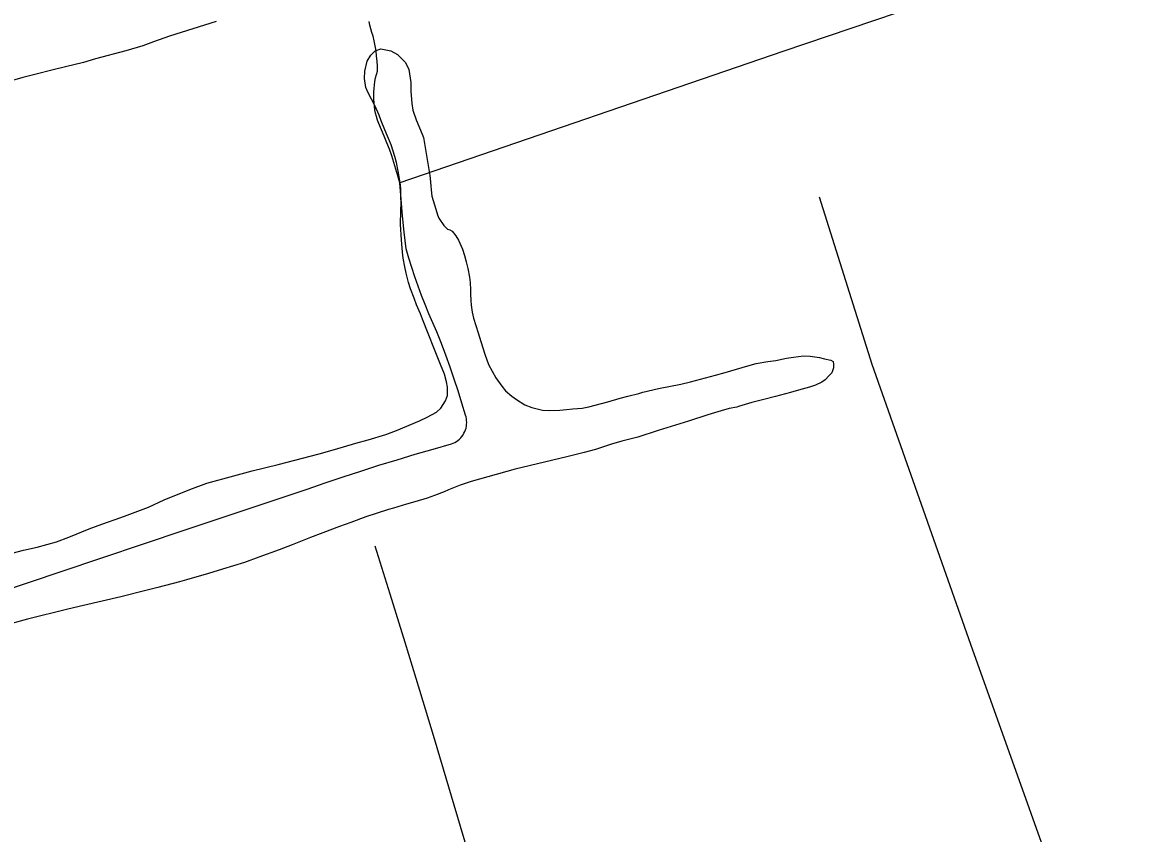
# Model space of a CAD drawing. Extents: x 3508733 to 3546731, y 546897 to 572481.
# Drawn here: x 3542371 to 3543970, y 559192 to 560344 of the extents above; entities that cross this region are included whole.
import ezdxf

# ---------------------------------------------------------------- set-up
doc = ezdxf.new("R2010")
doc.units = 0
for name, color, linetype in [('V-DTCH-CNTR', 7, 'Continuous'), ('V-SITE-VEGE', 7, 'Continuous'), ('V-TOPO-SHOR', 7, 'Continuous')]:
    doc.layers.add(name, color=color, linetype=linetype)

msp = doc.modelspace()

# ---------------------------------------------------------------- linework, layer by layer
at = {"layer": 'V-DTCH-CNTR'}
for points in [[(3543888.5, 558986.7), (3543719, 559460.3), (3543578.8, 559858.5), (3543503.9, 560096.1)], [(3542871.9, 559600.9), (3542893.4, 559532.5), (3542914.6, 559464), (3542935.6, 559395.5), (3542956.3, 559326.9), (3542976.8, 559258.2), (3542997.1, 559189.4), (3543019.7, 559114.3), (3543042.3, 559039.2), (3543065, 558964.1), (3543087.8, 558889), (3543110.6, 558813.9), (3543133.5, 558738.8), (3543152.7, 558671.4), (3543172.1, 558604), (3543191.7, 558536.6), (3543211.5, 558469.3), (3543231.4, 558402.1), (3543251.6, 558334.9), (3543272, 558267.8)]]:
    msp.add_lwpolyline(points, dxfattribs=at)
at = {"layer": 'V-SITE-VEGE'}
for points in [[(3542646.5, 560345.8), (3542580.5, 560324.7), (3542557.6, 560317), (3542542.2, 560311.2), (3542518.2, 560303.9), (3542475.1, 560292.4), (3542458.1, 560287.6), (3542432.6, 560281.4), (3542415.2, 560276.9), (3542388.8, 560270.3), (3542371.8, 560265.9), (3542347.4, 560258.8)], [(3542342.6, 559586.5), (3542372.7, 559594.5), (3542392.1, 559599), (3542419.6, 559606.5), (3542437.3, 559612.8), (3542466, 559624.7), (3542484.1, 559631.7), (3542511.2, 559640.9), (3542520.3, 559644.2), (3542550.3, 559655.7), (3542572.8, 559665.9), (3542609.1, 559680.9), (3542633.2, 559689.7), (3542671.7, 559700.3), (3542697.8, 559707.1), (3542734.7, 559716.4), (3542758.2, 559722.6), (3542793.2, 559731.5), (3542814.8, 559737.6), (3542844.9, 559746.6), (3542862.5, 559751.3), (3542887.8, 559758.8), (3542902.9, 559764.6), (3542935.5, 559778.1), (3542946.6, 559783.5), (3542960, 559790.7), (3542966.1, 559796.4), (3542972.7, 559806.8), (3542975.3, 559814.5), (3542975.4, 559826.3), (3542974.1, 559833.9), (3542971, 559844.4), (3542965.5, 559858.5), (3542957, 559879.5), (3542947.9, 559902.2), (3542939.9, 559922.7), (3542936.8, 559930.5), (3542931.2, 559943.3), (3542927.9, 559952.4), (3542922.9, 559965.6), (3542920, 559974.6), (3542916.7, 559988.3), (3542914.9, 559996.9), (3542912.6, 560009.6), (3542911.3, 560017.8), (3542910, 560035.3), (3542908.7, 560057.2), (3542908.9, 560076.7), (3542909.4, 560088.1), (3542909.1, 560095.4), (3542908.9, 560106.4), (3542908.4, 560113.6), (3542906.8, 560124.8), (3542905.5, 560133), (3542903, 560145.4), (3542900.6, 560153.8), (3542895.3, 560170.2), (3542889.9, 560182.8), (3542886.4, 560191.6), (3542881, 560204.4), (3542878.3, 560212.8), (3542872.1, 560226.1), (3542862.7, 560244.5), (3542859.5, 560251.7), (3542857.5, 560264.9), (3542857.8, 560274.9), (3542861.2, 560289.2), (3542866.3, 560297.8), (3542872.4, 560304.1), (3542880.8, 560306.6), (3542894.8, 560304), (3542904.5, 560298.8), (3542915.6, 560287.4), (3542920.4, 560277.5), (3542923.4, 560259), (3542923.5, 560246.7), (3542924.6, 560229.2), (3542926.2, 560219.5)], [(3542926.2, 560219.5), (3542930.8, 560206.1), (3542939.6, 560185.5), (3542941.4, 560180.7)], [(3542941.4, 560180.7), (3542950.3, 560126.8), (3542950.8, 560122.7), (3542951.9, 560112.2), (3542952, 560106.7), (3542953.2, 560097.4), (3542956.9, 560085.2), (3542958.9, 560079.1), (3542961.1, 560070.9), (3542963, 560066.3), (3542970.3, 560055.7), (3542975.3, 560050.7), (3542978.6, 560049.8), (3542981.8, 560048), (3542987.4, 560041.3), (3542991.1, 560034.8), (3542996.5, 560022.4), (3542999.5, 560013.2), (3543002, 560004.1), (3543004.4, 559994.9), (3543006.5, 559982.6), (3543007.4, 559975), (3543008.1, 559964.3), (3543008.2, 559958.2), (3543008.6, 559949.1), (3543009.1, 559942.6), (3543010.6, 559932.5), (3543012.4, 559924.3), (3543019.2, 559903.4), (3543023, 559891), (3543028.3, 559872.9), (3543033.7, 559858.5), (3543038.7, 559848.8), (3543044.3, 559839.6), (3543052.6, 559827.7), (3543058, 559821), (3543066.7, 559813.3), (3543073.3, 559808.5), (3543085.5, 559801), (3543095.2, 559797.3), (3543110.5, 559793.5), (3543120.6, 559792.8), (3543135.2, 559793.6), (3543144.4, 559794.4), (3543153.5, 559795.5), (3543167, 559796.5), (3543176.4, 559798.1), (3543203.4, 559805.4), (3543220.6, 559810.3), (3543231.8, 559813.1), (3543247.4, 559817.3), (3543253, 559818.9), (3543275.3, 559824.2), (3543306.9, 559830.3), (3543320.8, 559833.8), (3543342.3, 559839.6), (3543356.4, 559843.3), (3543370.2, 559847.1), (3543402, 559856.5), (3543414, 559859.6), (3543430.8, 559862.6), (3543442.2, 559864), (3543457.4, 559867.1), (3543467.1, 559868.7), (3543481.4, 559870.6), (3543490.7, 559870.3), (3543504, 559868.5), (3543511.4, 559866.5), (3543520.1, 559864.7), (3543523.3, 559862.4), (3543524.2, 559858.6), (3543524.2, 559853.8), (3543521.4, 559846.6), (3543518, 559842.7), (3543512.2, 559836.6), (3543507.6, 559833.1), (3543498.2, 559828.8), (3543489.9, 559826.2), (3543474.2, 559821.9), (3543462.8, 559818.4), (3543441.6, 559812.7), (3543424.9, 559808.7), (3543407.9, 559804.3), (3543389.2, 559798.8), (3543386.7, 559797.7), (3543375.5, 559795.7), (3543364.4, 559792.6), (3543345.6, 559786.9), (3543318.1, 559777.9), (3543274.6, 559764.7), (3543245.8, 559755.3), (3543223.3, 559749.5), (3543208.3, 559745.1), (3543185.6, 559737.7), (3543169.6, 559733.2), (3543145.2, 559727), (3543071.6, 559709.5), (3543032.9, 559698.5), (3543009.1, 559692.1), (3542993.6, 559687), (3542976.7, 559680.1)], [(3542976.7, 559680.1), (3542970.7, 559677.5), (3542957, 559672), (3542946.3, 559668.3), (3542929.2, 559663), (3542917.3, 559659.9), (3542898.5, 559654.4), (3542891.6, 559652.5), (3542859.4, 559641.9), (3542838, 559633.7), (3542822, 559628), (3542798.3, 559619), (3542780.8, 559612.7), (3542754.8, 559602.3), (3542736.3, 559595.1), (3542707.1, 559584.6), (3542686.9, 559577), (3542655.8, 559567.7), (3542635.6, 559561.4), (3542604.3, 559552.5), (3542594.4, 559549.5), (3542563.7, 559541.3), (3542543.1, 559536.2), (3542511.3, 559528), (3542457.9, 559516), (3542435.8, 559510.9), (3542378.7, 559496.5), (3542343.8, 559487.2)]]:
    msp.add_lwpolyline(points, dxfattribs=at)
at = {"layer": 'V-TOPO-SHOR'}
for points in [[(3543970.2, 560478.7), (3543452.2, 560303), (3542907.5, 560116.6)], [(3542776, 559681.3), (3542801.4, 559690.1), (3542826.9, 559698.7), (3542852.4, 559707), (3542878, 559715.1), (3542903.7, 559723), (3542929.4, 559730.7), (3542955.2, 559738.2), (3542981.1, 559745.4), (3542983.6, 559746.4), (3542985.9, 559747.6), (3542988.2, 559749), (3542990.3, 559750.5), (3542992.4, 559752.3), (3542994.2, 559754.2), (3542995.9, 559756.2), (3542997.5, 559758.4), (3542998.8, 559760.7), (3543000, 559763.1), (3543000.9, 559765.5), (3543001.7, 559768.1), (3543002.3, 559770.7), (3543002.6, 559773.3), (3543002.7, 559776), (3543002.6, 559778.6), (3543002.3, 559781.2), (3543001.8, 559783.9), (3543001.1, 559786.4), (3542996, 559803.6), (3542990.6, 559820.7), (3542985, 559837.7), (3542979.1, 559854.6), (3542973, 559871.5), (3542966.7, 559888.3), (3542960.2, 559904.9), (3542954.4, 559917.7), (3542948.9, 559930.5), (3542943.6, 559943.4), (3542938.5, 559956.5), (3542933.7, 559969.5), (3542929.1, 559982.7), (3542924.6, 559996), (3542920.5, 560009.3), (3542916.5, 560022.7), (3542913.9, 560046.2), (3542911.6, 560069.6), (3542909.5, 560093.1), (3542907.5, 560116.6), (3542905, 560126.2), (3542902.2, 560135.8), (3542899.3, 560145.3), (3542896.2, 560154.7), (3542892.9, 560164.1), (3542889.3, 560173.4), (3542885.6, 560182.7), (3542881.8, 560191.8), (3542877.7, 560200.9), (3542876, 560205.6), (3542874.6, 560210.5), (3542873.3, 560215.4), (3542872.3, 560220.3), (3542871.5, 560225.3), (3542871, 560230.3), (3542870.6, 560235.3), (3542870.5, 560240.4), (3542870.6, 560245.4), (3542871, 560250.4), (3542871.5, 560255.4), (3542872.3, 560260.4), (3542873.3, 560265.4), (3542874.6, 560270.3), (3542876, 560275.1), (3542875.8, 560282.3), (3542875.3, 560289.5), (3542874.7, 560296.6), (3542873.8, 560303.8), (3542872.7, 560310.9), (3542871.3, 560318), (3542869.8, 560325), (3542868, 560330.1), (3542866.5, 560335.3), (3542865.2, 560340.5), (3542864.2, 560345.8)], [(3542077.1, 559446.2), (3542251.7, 559505.3), (3542426.4, 559564.1), (3542601.2, 559622.8), (3542776, 559681.3)]]:
    msp.add_lwpolyline(points, dxfattribs=at)

doc.saveas('drawing.dxf')
